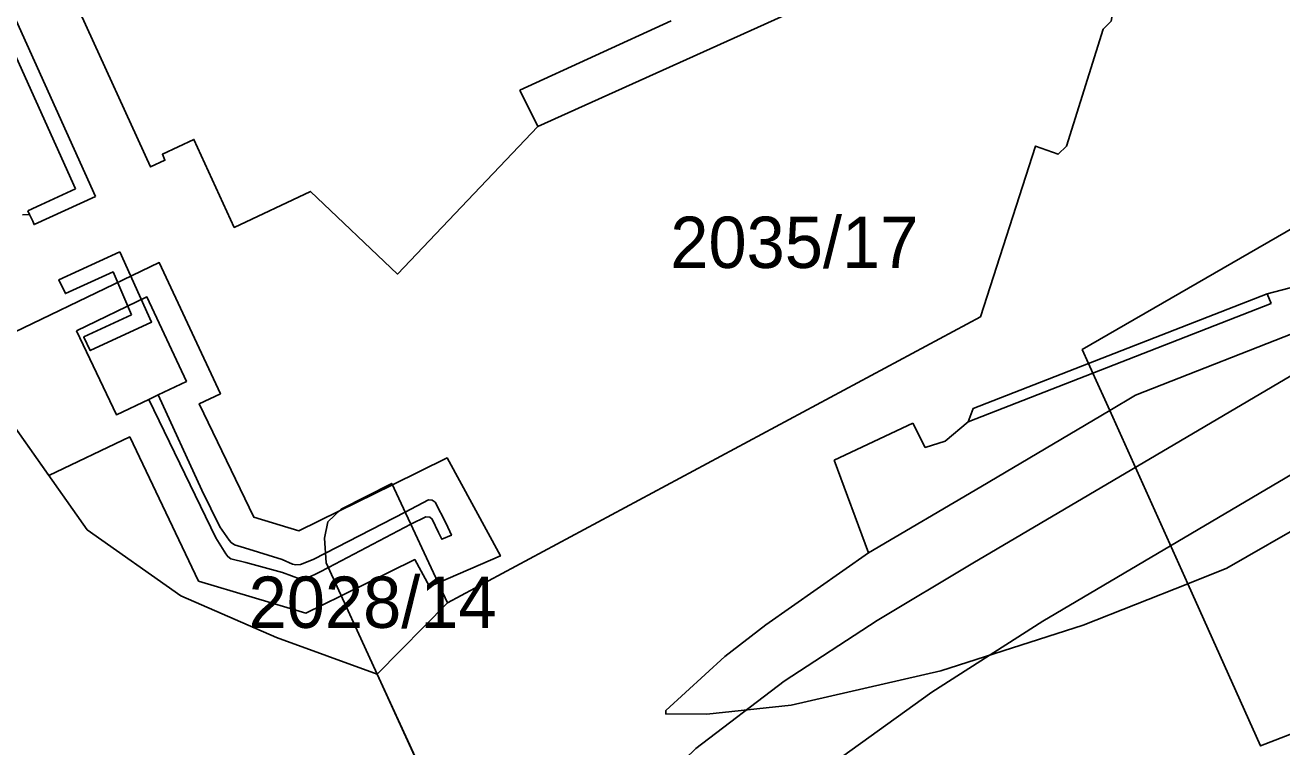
# Model space of a CAD drawing. Extents: x -263423 to -261326, y -1240067 to -1237864.
# Drawn here: x -262372.83 to -262323.84, y -1239580.23 to -1239552.12 of the extents above; entities that cross this region are included whole.
import ezdxf

# ---------------------------------------------------------------- set-up
doc = ezdxf.new("R2010")
doc.units = 0
for name, color, linetype in [('body_kn', 7, 'Continuous'), ('kladpar_druhypozemkov', 7, 'Continuous'), ('kladpar_hranice', 7, 'Continuous'), ('kladpar_parcelnecisla', 7, 'Continuous'), ('kladpar_plochy', 7, 'Continuous'), ('linie', 7, 'Continuous'), ('tarchy_linie', 7, 'Continuous'), ('zappar_hrandruhpozemk', 7, 'Continuous')]:
    doc.layers.add(name, color=color, linetype=linetype)

msp = doc.modelspace()

# ---------------------------------------------------------------- linework, layer by layer
at = {"layer": 'body_kn'}
for p, q in [((-262330.81, -1239552.28), (-262330.81, -1239552.28)), ((-262353.55, -1239554.65), (-262353.55, -1239554.65)), ((-262353.55, -1239554.65), (-262353.55, -1239554.65)), ((-262352.85, -1239556.07), (-262352.85, -1239556.07)), ((-262366.25, -1239556.57), (-262366.25, -1239556.57)), ((-262367.48, -1239557.15), (-262367.48, -1239557.15)), ((-262333.45, -1239556.83), (-262333.45, -1239556.83)), ((-262332.56, -1239557.15), (-262332.56, -1239557.15)), ((-262332.24, -1239556.84), (-262332.24, -1239556.84)), ((-262367.94, -1239557.64), (-262367.94, -1239557.64)), ((-262367.38, -1239557.38), (-262367.38, -1239557.38)), ((-262370.87, -1239558.5), (-262370.87, -1239558.5)), ((-262370.87, -1239558.5), (-262370.87, -1239558.5)), ((-262361.71, -1239558.6), (-262361.71, -1239558.6)), ((-262370.09, -1239558.8), (-262370.09, -1239558.8)), ((-262372.73, -1239559.35), (-262372.73, -1239559.35)), ((-262372.73, -1239559.35), (-262372.73, -1239559.35)), ((-262372.66, -1239559.5), (-262372.66, -1239559.5)), ((-262372.66, -1239559.5), (-262372.66, -1239559.5)), ((-262372.53, -1239559.76), (-262372.53, -1239559.76)), ((-262372.48, -1239559.89), (-262372.48, -1239559.89)), ((-262364.68, -1239560), (-262364.68, -1239560)), ((-262369.14, -1239560.95), (-262369.14, -1239560.95)), ((-262369.14, -1239560.95), (-262369.14, -1239560.95)), ((-262367.6, -1239561.37), (-262367.6, -1239561.37)), ((-262371.51, -1239562.04), (-262371.51, -1239562.04)), ((-262369.4, -1239561.73), (-262369.4, -1239561.73)), ((-262358.32, -1239561.82), (-262358.32, -1239561.82)), ((-262371.26, -1239562.58), (-262371.26, -1239562.58)), ((-262324.41, -1239562.59), (-262324.41, -1239562.59)), ((-262324.41, -1239562.59), (-262324.41, -1239562.59)), ((-262368.08, -1239562.71), (-262368.08, -1239562.71)), ((-262324.26, -1239562.97), (-262324.26, -1239562.97)), ((-262368.68, -1239563.41), (-262368.68, -1239563.41)), ((-262335.59, -1239563.48), (-262335.59, -1239563.48)), ((-262370.83, -1239564.03), (-262370.83, -1239564.03)), ((-262370.83, -1239564.03), (-262370.83, -1239564.03)), ((-262367.9, -1239563.69), (-262367.9, -1239563.69)), ((-262370.54, -1239564.26), (-262370.54, -1239564.26)), ((-262370.54, -1239564.28), (-262370.54, -1239564.28)), ((-262370.29, -1239564.8), (-262370.29, -1239564.8)), ((-262331.62, -1239564.76), (-262331.62, -1239564.76)), ((-262331.62, -1239564.76), (-262331.62, -1239564.76)), ((-262331.38, -1239565.3), (-262331.38, -1239565.3)), ((-262331.38, -1239565.3), (-262331.38, -1239565.3)), ((-262366.54, -1239566), (-262366.54, -1239566)), ((-262331.21, -1239565.68), (-262331.21, -1239565.68)), ((-262367.64, -1239566.52), (-262367.64, -1239566.52)), ((-262367.64, -1239566.52), (-262367.64, -1239566.52)), ((-262365.22, -1239566.48), (-262365.22, -1239566.48)), ((-262329.54, -1239566.54), (-262329.54, -1239566.54)), ((-262368.01, -1239566.7), (-262368.01, -1239566.7)), ((-262366.04, -1239566.87), (-262366.04, -1239566.87)), ((-262335.87, -1239567.05), (-262335.87, -1239567.05)), ((-262369.27, -1239567.3), (-262369.27, -1239567.3)), ((-262330.55, -1239567.13), (-262330.55, -1239567.13)), ((-262330.55, -1239567.13), (-262330.55, -1239567.13)), ((-262338.22, -1239567.63), (-262338.22, -1239567.63)), ((-262336.07, -1239567.57), (-262336.07, -1239567.57)), ((-262336.07, -1239567.57), (-262336.07, -1239567.57)), ((-262368.75, -1239568.16), (-262368.75, -1239568.16)), ((-262336.96, -1239568.33), (-262336.96, -1239568.33)), ((-262356.38, -1239568.98), (-262356.38, -1239568.98)), ((-262337.74, -1239568.57), (-262337.74, -1239568.57)), ((-262341.29, -1239569.07), (-262341.29, -1239569.07)), ((-262371.91, -1239569.66), (-262371.91, -1239569.66)), ((-262358.54, -1239569.97), (-262358.54, -1239569.97)), ((-262365.94, -1239570.24), (-262365.94, -1239570.24)), ((-262358.51, -1239570.03), (-262358.51, -1239570.03)), ((-262335.58, -1239570.1), (-262335.58, -1239570.1)), ((-262360.51, -1239570.97), (-262360.51, -1239570.97)), ((-262357.1, -1239570.61), (-262357.1, -1239570.61)), ((-262356.96, -1239570.63), (-262356.96, -1239570.63)), ((-262356.85, -1239570.7), (-262356.85, -1239570.7)), ((-262363.91, -1239571.29), (-262363.91, -1239571.29)), ((-262361.03, -1239571.47), (-262361.03, -1239571.47)), ((-262360.6, -1239571.05), (-262360.6, -1239571.05)), ((-262358.01, -1239571.09), (-262358.01, -1239571.09)), ((-262357.21, -1239571.27), (-262357.21, -1239571.27)), ((-262357.06, -1239571.29), (-262357.06, -1239571.29)), ((-262356.96, -1239571.36), (-262356.96, -1239571.36)), ((-262370.41, -1239571.78), (-262370.41, -1239571.78)), ((-262365.24, -1239571.66), (-262365.24, -1239571.66)), ((-262362.16, -1239571.82), (-262362.16, -1239571.82)), ((-262357.79, -1239571.56), (-262357.79, -1239571.56)), ((-262356.71, -1239571.88), (-262356.71, -1239571.88)), ((-262356.42, -1239571.53), (-262356.42, -1239571.53)), ((-262365.4, -1239572.09), (-262365.4, -1239572.09)), ((-262364.87, -1239572.18), (-262364.87, -1239572.18)), ((-262364.8, -1239572.28), (-262364.8, -1239572.28)), ((-262364.67, -1239572.36), (-262364.67, -1239572.36)), ((-262361.16, -1239572.11), (-262361.16, -1239572.11)), ((-262356.59, -1239572.15), (-262356.59, -1239572.15)), ((-262356.21, -1239571.99), (-262356.21, -1239571.99)), ((-262365, -1239572.72), (-262365, -1239572.72)), ((-262364.93, -1239572.82), (-262364.93, -1239572.82)), ((-262364.81, -1239572.91), (-262364.81, -1239572.91)), ((-262364.28, -1239572.48), (-262364.28, -1239572.48)), ((-262362.81, -1239572.94), (-262362.81, -1239572.94)), ((-262361.6, -1239572.94), (-262361.6, -1239572.94)), ((-262361.12, -1239572.69), (-262361.12, -1239572.69)), ((-262357.64, -1239572.94), (-262357.64, -1239572.94)), ((-262354.3, -1239572.8), (-262354.3, -1239572.8)), ((-262339.96, -1239572.68), (-262339.96, -1239572.68)), ((-262364.23, -1239573.05), (-262364.23, -1239573.05)), ((-262362.41, -1239573.12), (-262362.41, -1239573.12)), ((-262362.28, -1239573.14), (-262362.28, -1239573.14)), ((-262362.09, -1239573.13), (-262362.09, -1239573.13)), ((-262361.36, -1239573.43), (-262361.36, -1239573.43)), ((-262361.1, -1239573.06), (-262361.1, -1239573.06)), ((-262361.01, -1239573.25), (-262361.01, -1239573.25)), ((-262335.89, -1239573.08), (-262335.89, -1239573.08)), ((-262325.99, -1239573.28), (-262325.99, -1239573.28)), ((-262366.07, -1239573.78), (-262366.07, -1239573.78)), ((-262362.8, -1239573.44), (-262362.8, -1239573.44)), ((-262362.09, -1239573.7), (-262362.09, -1239573.7)), ((-262361.97, -1239573.72), (-262361.97, -1239573.72)), ((-262361.83, -1239573.67), (-262361.83, -1239573.67)), ((-262356.73, -1239573.84), (-262356.73, -1239573.84)), ((-262327.51, -1239573.89), (-262327.51, -1239573.89)), ((-262327.51, -1239573.89), (-262327.51, -1239573.89)), ((-262366.76, -1239574.35), (-262366.76, -1239574.35)), ((-262360.51, -1239574.35), (-262360.51, -1239574.35)), ((-262357.07, -1239573.99), (-262357.07, -1239573.99)), ((-262356.36, -1239574.62), (-262356.36, -1239574.62)), ((-262356.36, -1239574.62), (-262356.36, -1239574.62)), ((-262361.89, -1239575.03), (-262361.89, -1239575.03)), ((-262339.61, -1239575.31), (-262339.61, -1239575.31)), ((-262333.16, -1239575.34), (-262333.16, -1239575.34)), ((-262343.96, -1239575.48), (-262343.96, -1239575.48)), ((-262331.58, -1239575.5), (-262331.58, -1239575.5)), ((-262363.03, -1239575.97), (-262363.03, -1239575.97)), ((-262345.55, -1239576.71), (-262345.55, -1239576.71)), ((-262337.14, -1239577.27), (-262337.14, -1239577.27)), ((-262359.11, -1239577.4), (-262359.11, -1239577.4)), ((-262343.24, -1239577.67), (-262343.24, -1239577.67)), ((-262337.49, -1239578.1), (-262337.49, -1239578.1)), ((-262347.86, -1239578.82), (-262347.86, -1239578.82)), ((-262342.97, -1239578.61), (-262342.97, -1239578.61)), ((-262347.86, -1239578.95), (-262347.86, -1239578.95)), ((-262346.25, -1239578.96), (-262346.25, -1239578.96)), ((-262324.67, -1239580.2), (-262324.67, -1239580.2))]:
    msp.add_line(p, q, dxfattribs=at)
at = {"layer": 'kladpar_druhypozemkov'}
for p, q in [((-262342.2, -1239559.52), (-262342.2, -1239559.52)), ((-262359.05, -1239573.92), (-262359.05, -1239573.92))]:
    msp.add_line(p, q, dxfattribs=at)
at = {"layer": 'kladpar_hranice'}
for points in [[(-262411.84, -1239462.37), (-262403.39, -1239480.97), (-262403.48, -1239487.08), (-262402.74, -1239494.45), (-262402.05, -1239496.69), (-262398.6, -1239507.84), (-262398.12, -1239511.09), (-262397.87, -1239514.04), (-262397.66, -1239516.43), (-262397.18, -1239517.49), (-262394.17, -1239524.08), (-262386.39, -1239541.29), (-262385.64, -1239542.88), (-262383.09, -1239548.68), (-262374.3, -1239566.35), (-262373.3, -1239567.69), (-262370.41, -1239571.78), (-262366.76, -1239574.35), (-262363.03, -1239575.97), (-262359.11, -1239577.4), (-262356.12, -1239583.9)], [(-262328.83, -1239543.08), (-262330.49, -1239551.96), (-262330.81, -1239552.28), (-262332.24, -1239556.84), (-262332.56, -1239557.15), (-262333.45, -1239556.83), (-262335.59, -1239563.48), (-262356.36, -1239574.62), (-262358.54, -1239569.97), (-262360.51, -1239570.97), (-262361.03, -1239571.47), (-262361.16, -1239572.11), (-262361.1, -1239573.06), (-262359.11, -1239577.4), (-262363.03, -1239575.97), (-262366.76, -1239574.35), (-262370.41, -1239571.78), (-262373.3, -1239567.69), (-262374.3, -1239566.35), (-262383.09, -1239548.68), (-262385.64, -1239542.88), (-262386.39, -1239541.29), (-262394.17, -1239524.08)], [(-262331.73, -1239524.05), (-262338.8, -1239531.69), (-262338.15, -1239532.93), (-262337.2, -1239532.49), (-262337.03, -1239532.83), (-262336.69, -1239532.65), (-262336.31, -1239533.42), (-262336.2, -1239533.37), (-262330.44, -1239545.97), (-262352.85, -1239556.07), (-262358.32, -1239561.82), (-262361.71, -1239558.6), (-262364.68, -1239560), (-262366.25, -1239556.57), (-262367.48, -1239557.15), (-262367.38, -1239557.38), (-262367.94, -1239557.64), (-262370.69, -1239551.64), (-262370.46, -1239551.54), (-262371.69, -1239548.85), (-262371.87, -1239548.94), (-262372.11, -1239548.43), (-262368.49, -1239546.86), (-262370.38, -1239542.77)], [(-262356.12, -1239583.9), (-262359.11, -1239577.4), (-262356.36, -1239574.62), (-262335.59, -1239563.48), (-262333.45, -1239556.83), (-262332.56, -1239557.15), (-262332.24, -1239556.84), (-262330.81, -1239552.28), (-262330.49, -1239551.96), (-262328.83, -1239543.08), (-262297.9, -1239529.67)], [(-262370.69, -1239551.64), (-262367.94, -1239557.64), (-262367.38, -1239557.38), (-262367.48, -1239557.15), (-262366.25, -1239556.57), (-262364.68, -1239560), (-262361.71, -1239558.6), (-262358.32, -1239561.82), (-262352.85, -1239556.07), (-262330.44, -1239545.97)], [(-262331.62, -1239564.76), (-262317.5, -1239556.62), (-262316.33, -1239559.23), (-262313.31, -1239565.93), (-262309.86, -1239573.6), (-262313.83, -1239575.41), (-262316.13, -1239576.9), (-262324.67, -1239580.2), (-262327.51, -1239573.89), (-262330.55, -1239567.13), (-262331.21, -1239565.68), (-262331.38, -1239565.3), (-262331.62, -1239564.76)], [(-262317.5, -1239556.62), (-262331.62, -1239564.76), (-262331.38, -1239565.3), (-262331.21, -1239565.68), (-262330.55, -1239567.13), (-262327.51, -1239573.89), (-262324.67, -1239580.2), (-262316.13, -1239576.9)], [(-262356.36, -1239574.62), (-262359.11, -1239577.4), (-262361.1, -1239573.06), (-262361.16, -1239572.11), (-262361.03, -1239571.47), (-262360.51, -1239570.97), (-262358.54, -1239569.97), (-262356.36, -1239574.62)]]:
    msp.add_lwpolyline(points, dxfattribs=at)
at = {"layer": 'kladpar_plochy'}
for p, q in [((-262373.3, -1239567.69), (-262370.41, -1239571.78)), ((-262370.41, -1239571.78), (-262366.76, -1239574.35)), ((-262366.76, -1239574.35), (-262363.03, -1239575.97)), ((-262363.03, -1239575.97), (-262359.11, -1239577.4)), ((-262359.11, -1239577.4), (-262356.12, -1239583.9))]:
    msp.add_line(p, q, dxfattribs=at)
for points in [[(-262329.74, -1239522.69), (-262328.25, -1239534.51), (-262328.83, -1239543.08), (-262330.49, -1239551.96), (-262330.81, -1239552.28), (-262332.24, -1239556.84), (-262332.56, -1239557.15), (-262333.45, -1239556.83), (-262335.59, -1239563.48), (-262356.36, -1239574.62), (-262358.54, -1239569.97), (-262360.51, -1239570.97), (-262361.03, -1239571.47), (-262361.16, -1239572.11), (-262361.1, -1239573.06), (-262359.11, -1239577.4), (-262363.03, -1239575.97), (-262366.76, -1239574.35), (-262370.41, -1239571.78), (-262373.3, -1239567.69)], [(-262356.12, -1239583.9), (-262359.11, -1239577.4), (-262356.36, -1239574.62), (-262335.59, -1239563.48), (-262333.45, -1239556.83), (-262332.56, -1239557.15), (-262332.24, -1239556.84), (-262330.81, -1239552.28), (-262330.49, -1239551.96), (-262328.83, -1239543.08), (-262297.9, -1239529.67)], [(-262370.69, -1239551.64), (-262367.94, -1239557.64), (-262367.38, -1239557.38), (-262367.48, -1239557.15), (-262366.25, -1239556.57), (-262364.68, -1239560), (-262361.71, -1239558.6), (-262358.32, -1239561.82), (-262352.85, -1239556.07), (-262330.44, -1239545.97)], [(-262330.44, -1239545.97), (-262352.85, -1239556.07), (-262358.32, -1239561.82), (-262361.71, -1239558.6), (-262364.68, -1239560), (-262366.25, -1239556.57), (-262367.48, -1239557.15), (-262367.38, -1239557.38), (-262367.94, -1239557.64), (-262370.69, -1239551.64)], [(-262317.5, -1239556.62), (-262331.62, -1239564.76), (-262331.38, -1239565.3), (-262331.21, -1239565.68), (-262330.55, -1239567.13), (-262327.51, -1239573.89), (-262324.67, -1239580.2), (-262316.13, -1239576.9)]]:
    msp.add_lwpolyline(points, dxfattribs=at)
for points in [[(-262331.62, -1239564.76), (-262317.5, -1239556.62), (-262316.33, -1239559.23), (-262313.31, -1239565.93), (-262309.86, -1239573.6), (-262313.83, -1239575.41), (-262316.13, -1239576.9), (-262324.67, -1239580.2), (-262327.51, -1239573.89), (-262330.55, -1239567.13), (-262331.21, -1239565.68), (-262331.38, -1239565.3)], [(-262356.36, -1239574.62), (-262359.11, -1239577.4), (-262361.1, -1239573.06), (-262361.16, -1239572.11), (-262361.03, -1239571.47), (-262360.51, -1239570.97), (-262358.54, -1239569.97)]]:
    msp.add_lwpolyline(points, close=True, dxfattribs=at)
at = {"layer": 'linie'}
for points in [[(-262343.28, -1239665.54), (-262347.71, -1239655.48), (-262351.59, -1239645.49), (-262353.87, -1239638.69), (-262355.5, -1239633.29), (-262357.18, -1239627.04), (-262358.5, -1239621.41), (-262359.42, -1239616.77), (-262360.05, -1239611.54), (-262360.01, -1239606.52), (-262359.31, -1239601.53), (-262357.97, -1239596.69), (-262355.99, -1239592.07), (-262353.42, -1239587.74), (-262350.3, -1239583.8), (-262346.69, -1239580.3), (-262343.24, -1239577.67), (-262339.61, -1239575.31), (-262335.89, -1239573.08), (-262275.87, -1239537.73)], [(-262294.51, -1239552.55), (-262333.16, -1239575.34), (-262337.49, -1239578.1), (-262341.65, -1239581.11), (-262345.52, -1239584.48), (-262348.95, -1239588.29), (-262351.51, -1239592.06), (-262353.54, -1239596.12), (-262355.02, -1239600.43), (-262355.91, -1239604.89), (-262356.22, -1239610.25), (-262355.86, -1239615.6), (-262355.01, -1239620.9), (-262353.84, -1239626.15), (-262352.3, -1239632.09), (-262350.57, -1239637.98), (-262348.66, -1239643.82), (-262346.56, -1239649.59), (-262344.23, -1239655.41), (-262339.8, -1239665.47)]]:
    msp.add_lwpolyline(points, dxfattribs=at)
at = {"layer": 'tarchy_linie'}
for points in [[(-262375.01, -1239564.92), (-262367.6, -1239561.37), (-262365.22, -1239566.48), (-262366.04, -1239566.87), (-262363.91, -1239571.29), (-262362.16, -1239571.82), (-262360.6, -1239571.05), (-262358.51, -1239570.03), (-262356.38, -1239568.98), (-262354.3, -1239572.8), (-262356.73, -1239573.84), (-262357.07, -1239573.99), (-262357.64, -1239572.94), (-262360.51, -1239574.35), (-262361.89, -1239575.03), (-262366.07, -1239573.78), (-262368.75, -1239568.16), (-262371.91, -1239569.66), (-262373.3, -1239567.69), (-262374.3, -1239566.35), (-262375.01, -1239564.92)], [(-262370.83, -1239564.03), (-262368.08, -1239562.71), (-262366.54, -1239566), (-262367.64, -1239566.52), (-262368.01, -1239566.7), (-262369.27, -1239567.3), (-262370.83, -1239564.03)], [(-262367.64, -1239566.52), (-262365.94, -1239570.24), (-262365.24, -1239571.66), (-262364.87, -1239572.18), (-262364.8, -1239572.28), (-262364.67, -1239572.36), (-262364.28, -1239572.48), (-262362.81, -1239572.94), (-262362.41, -1239573.12), (-262362.28, -1239573.14), (-262362.09, -1239573.13), (-262361.6, -1239572.94), (-262361.12, -1239572.69), (-262358.01, -1239571.09), (-262357.1, -1239570.61), (-262356.96, -1239570.63), (-262356.85, -1239570.7), (-262356.42, -1239571.53), (-262356.21, -1239571.99), (-262356.59, -1239572.15), (-262356.71, -1239571.88), (-262356.96, -1239571.36), (-262357.06, -1239571.29), (-262357.21, -1239571.27), (-262357.79, -1239571.56), (-262361.01, -1239573.25), (-262361.36, -1239573.43), (-262361.83, -1239573.67), (-262361.97, -1239573.72), (-262362.09, -1239573.7), (-262362.8, -1239573.44), (-262364.23, -1239573.05), (-262364.81, -1239572.91), (-262364.93, -1239572.82), (-262365, -1239572.72), (-262365.4, -1239572.09), (-262368.01, -1239566.7), (-262367.64, -1239566.52)]]:
    msp.add_lwpolyline(points, dxfattribs=at)
at = {"layer": 'zappar_hrandruhpozemk'}
for p, q in [((-262370.87, -1239558.5), (-262376.16, -1239546.77)), ((-262375.61, -1239546.55), (-262370.09, -1239558.8)), ((-262347.65, -1239551.95), (-262353.55, -1239554.65)), ((-262353.55, -1239554.65), (-262352.85, -1239556.07)), ((-262372.73, -1239559.35), (-262370.87, -1239558.5)), ((-262372.66, -1239559.5), (-262372.93, -1239559.51)), ((-262372.66, -1239559.5), (-262372.73, -1239559.35)), ((-262324.41, -1239562.59), (-262321.25, -1239561.75)), ((-262324.26, -1239562.97), (-262331.21, -1239565.68)), ((-262370.54, -1239564.26), (-262368.68, -1239563.41)), ((-262329.54, -1239566.54), (-262322.69, -1239563.85)), ((-262336.07, -1239567.57), (-262331.21, -1239565.68)), ((-262330.55, -1239567.13), (-262329.54, -1239566.54)), ((-262330.55, -1239567.13), (-262335.58, -1239570.1)), ((-262341.29, -1239569.07), (-262338.22, -1239567.63)), ((-262339.96, -1239572.68), (-262341.29, -1239569.07)), ((-262325.99, -1239573.28), (-262319.13, -1239569.34)), ((-262335.58, -1239570.1), (-262339.96, -1239572.68)), ((-262327.51, -1239573.89), (-262325.99, -1239573.28)), ((-262331.58, -1239575.5), (-262327.51, -1239573.89)), ((-262337.14, -1239577.27), (-262331.58, -1239575.5))]:
    msp.add_line(p, q, dxfattribs=at)
for points in [[(-262370.09, -1239558.8), (-262372.48, -1239559.89), (-262372.53, -1239559.76), (-262372.66, -1239559.5)], [(-262368.68, -1239563.41), (-262369.4, -1239561.73), (-262371.26, -1239562.58), (-262371.51, -1239562.04), (-262369.14, -1239560.95)], [(-262369.14, -1239560.95), (-262367.9, -1239563.69), (-262370.29, -1239564.8), (-262370.54, -1239564.28), (-262370.54, -1239564.26)], [(-262331.38, -1239565.3), (-262324.41, -1239562.59), (-262324.26, -1239562.97)], [(-262338.22, -1239567.63), (-262337.74, -1239568.57), (-262336.96, -1239568.33), (-262336.07, -1239567.57), (-262335.87, -1239567.05), (-262331.38, -1239565.3)], [(-262339.96, -1239572.68), (-262343.96, -1239575.48), (-262345.55, -1239576.71), (-262347.86, -1239578.82), (-262347.86, -1239578.95), (-262346.25, -1239578.96), (-262342.97, -1239578.61), (-262337.14, -1239577.27)]]:
    msp.add_lwpolyline(points, dxfattribs=at)

# ---------------------------------------------------------------- texts
at = {"layer": 'kladpar_parcelnecisla'}
for s, p in [('2035/17', (-262347.68, -1239561.58)), ('2028/14', (-262364.118, -1239575.6))]:
    msp.add_text(s, height=2, dxfattribs=at).set_placement(p)

doc.saveas('drawing.dxf')
